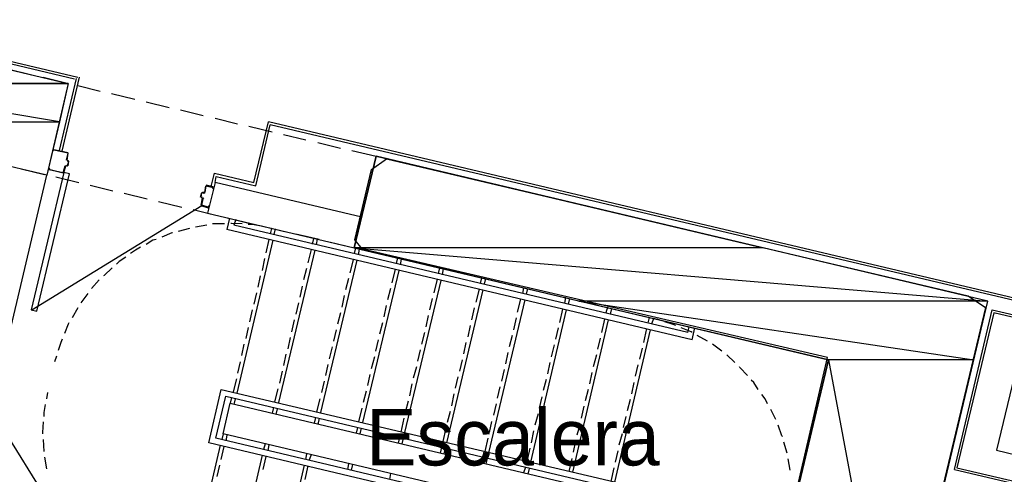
# Model space of a CAD drawing. Header units: feet. Extents: x -79 to 198, y -22 to 181.
# Tile 372 of 656: x 78 to 99, y 53 to 62. Entities that reach past the tile are written whole.
import ezdxf
from ezdxf.enums import TextEntityAlignment as Align

# ---------------------------------------------------------------- set-up
doc = ezdxf.new("R2010")
doc.units = ezdxf.units.FT
for name, color, linetype in [('A-AREA-COMUN', 252, 'CONTINUOUS'), ('A-LINEA', 7, 'CONTINUOUS'), ('A-MURO-CONCRETO', 8, 'CONTINUOUS'), ('A-NOMBRE-ESPACIO', 2, 'CONTINUOUS')]:
    doc.layers.add(name, color=color, linetype=linetype)

msp = doc.modelspace()

# ---------------------------------------------------------------- linework, layer by layer
at = {"layer": 'A-AREA-COMUN'}
msp.add_lwpolyline([(93.6, 47.1289), (95.488, 55.2533), (85.6, 57.5644), (85.44, 57.76), (85.792, 59.2533), (86.112, 59.4844), (98.48, 56.5689), (98.848, 56.32), (96.48, 46.4)], dxfattribs=at)
at = {"layer": 'A-LINEA'}
for p, q in [((74.4, 62.4444), (79.5467, 61.2178)), ((79.48, 61.1778), (74.4267, 62.3778)), ((78.08, 61.3911), (78.5733, 61.2711)), ((78.08, 61.3911), (78.5733, 61.2711)), ((78.8133, 61.2178), (79.2933, 61.0978)), ((78.8133, 61.2178), (79.2933, 61.0978)), ((79.16, 59.6578), (79.52, 61.1911)), ((79.2133, 59.6444), (79.5867, 61.2178)), ((79.5467, 61.0444), (80.0267, 60.9244)), ((79.5467, 61.0444), (80.0267, 60.9244)), ((80.2667, 60.8711), (80.76, 60.7511)), ((80.2667, 60.8711), (80.76, 60.7511)), ((81, 60.6978), (81.4933, 60.5778)), ((81, 60.6978), (81.4933, 60.5778)), ((81.7333, 60.5244), (82.2133, 60.4044)), ((81.7333, 60.5244), (82.2133, 60.4044)), ((82.4667, 60.3511), (82.9467, 60.2311)), ((82.4667, 60.3511), (82.9467, 60.2311)), ((83.1867, 60.1778), (83.68, 60.0578)), ((83.1867, 60.1778), (83.68, 60.0578)), ((83.2933, 58.9778), (83.6, 60.2711)), ((83.3333, 58.9111), (83.64, 60.2044)), ((109.2933, 54.1911), (83.6, 60.2711)), ((109.2267, 54.1644), (83.64, 60.2044)), ((83.92, 60.0044), (84.4, 59.8844)), ((83.92, 60.0044), (84.4, 59.8844)), ((79.04, 59.6844), (79.3467, 59.6178)), ((79.04, 59.6844), (79.3467, 59.6178)), ((79.04, 59.6711), (79.04, 59.6711)), ((79.04, 59.6711), (79.04, 59.6711)), ((84.6533, 59.8311), (85.1333, 59.7111)), ((84.6533, 59.8311), (85.1333, 59.7111)), ((79.3205, 59.4557), (79.3354, 59.4316)), ((79.3205, 59.4557), (79.3354, 59.4316)), ((79.3333, 59.4578), (79.3333, 59.4578)), ((79.3333, 59.4578), (79.3333, 59.4578)), ((85.3733, 59.6578), (85.8933, 59.5378)), ((85.3733, 59.6578), (85.8933, 59.5378)), ((78.3467, 59.2711), (78.84, 59.1511)), ((78.3467, 59.2711), (78.84, 59.1511)), ((79.3046, 59.3372), (79.2805, 59.3224)), ((79.3046, 59.3372), (79.2805, 59.3224)), ((79.3333, 59.3244), (79.2933, 59.3378)), ((79.3333, 59.3244), (79.2933, 59.3378)), ((79.32, 59.4444), (79.36, 59.4444)), ((79.32, 59.4444), (79.36, 59.4444)), ((79.3333, 59.3378), (79.3333, 59.3378)), ((79.3333, 59.3378), (79.3333, 59.3378)), ((76.9733, 51.0311), (78.8933, 59.1378)), ((76.9733, 51.0311), (78.8933, 59.1378)), ((79.08, 59.0978), (79.5733, 58.9778)), ((79.08, 59.0978), (79.5733, 58.9778)), ((79.24, 59.1911), (79.24, 59.1911)), ((79.24, 59.1911), (79.24, 59.1911)), ((82.3867, 58.8978), (82.4533, 59.1778)), ((82.4533, 59.1778), (83.2933, 58.9778)), ((82.4667, 58.9778), (82.4933, 59.1111)), ((82.4933, 59.1111), (83.3333, 58.9111)), ((79.8133, 58.9244), (80.2933, 58.8044)), ((79.8133, 58.9244), (80.2933, 58.8044)), ((82.2667, 58.9111), (82.24, 58.7644)), ((82.2667, 58.9111), (82.24, 58.7644)), ((82.4267, 58.8844), (82.28, 58.9244)), ((82.4267, 58.8844), (82.28, 58.9244)), ((82.28, 58.9111), (82.28, 58.9111)), ((82.28, 58.9111), (82.28, 58.9111)), ((82.4267, 58.8711), (82.4267, 58.8711)), ((82.4267, 58.8711), (82.4267, 58.8711)), ((80.5333, 58.7511), (81.0267, 58.6311)), ((80.5333, 58.7511), (81.0267, 58.6311)), ((82.1733, 58.6711), (82.1733, 58.6711)), ((82.1733, 58.6711), (82.1733, 58.6711)), ((82.1733, 58.6578), (82.2, 58.6578)), ((82.1733, 58.6578), (82.2, 58.6578)), ((82.2267, 58.7644), (82.2, 58.7644)), ((82.2267, 58.7644), (82.2, 58.7644)), ((82.2261, 58.6332), (82.2113, 58.6572)), ((82.2261, 58.6332), (82.2113, 58.6572)), ((82.2267, 58.7778), (82.2267, 58.7778)), ((82.2267, 58.7778), (82.2267, 58.7778)), ((82.2287, 58.7516), (82.2528, 58.7665)), ((82.2287, 58.7516), (82.2528, 58.7665)), ((78.5709, 56.2715), (82.1859, 58.4922)), ((78.5709, 56.2715), (82.1859, 58.4922)), ((81.2667, 58.5778), (81.76, 58.4578)), ((81.2667, 58.5778), (81.76, 58.4578)), ((82, 58.4044), (82.48, 58.2844)), ((82, 58.4044), (82.48, 58.2844)), ((82.1867, 58.4978), (82.1867, 58.4978)), ((82.1867, 58.4978), (82.1867, 58.4978)), ((82.1867, 58.4844), (82.32, 58.4444)), ((82.1867, 58.4844), (82.32, 58.4444)), ((82.32, 58.4578), (82.32, 58.4578)), ((82.32, 58.4578), (82.32, 58.4578)), ((82.7733, 58.2178), (82.72, 57.9778)), ((82.7733, 58.2178), (82.72, 57.9778)), ((82.7333, 58.2311), (83.2133, 58.1111)), ((82.7333, 58.2311), (83.2133, 58.1111)), ((81.92, 58.0044), (81.68, 57.9378)), ((81.92, 58.0044), (81.68, 57.9378)), ((82.2933, 58.0711), (82.0533, 58.0311)), ((82.2933, 58.0711), (82.0533, 58.0311)), ((82.6667, 58.0978), (82.4133, 58.0978)), ((82.6667, 58.0978), (82.4133, 58.0978)), ((82.9067, 58.1911), (82.8667, 58.0711)), ((82.9067, 58.1911), (82.8667, 58.0711)), ((92.52, 55.7911), (82.8667, 58.0711)), ((92.52, 55.7911), (82.8667, 58.0711)), ((83.4533, 58.0578), (83.9467, 57.9378)), ((83.4533, 58.0578), (83.9467, 57.9378)), ((83.6667, 58.0044), (83.5333, 58.0311)), ((83.6667, 58.0044), (83.5333, 58.0311)), ((83.6667, 58.0044), (83.64, 57.8844)), ((83.6667, 58.0044), (83.64, 57.8844)), ((83.7467, 57.9911), (83.72, 57.8711)), ((83.7467, 57.9911), (83.72, 57.8711)), ((92.6133, 55.6311), (82.72, 57.9778)), ((92.6133, 55.6311), (82.72, 57.9778)), ((84.1867, 57.8844), (84.68, 57.7778)), ((84.1867, 57.8844), (84.68, 57.7778)), ((84.56, 57.7911), (84.5333, 57.6711)), ((84.56, 57.7911), (84.5333, 57.6711)), ((84.64, 57.7778), (84.6133, 57.6578)), ((84.64, 57.7778), (84.6133, 57.6578)), ((83.6933, 57.7511), (82.9333, 54.4978)), ((83.6933, 57.7511), (82.9333, 54.4978)), ((83.6133, 57.7644), (83.5467, 57.4844)), ((83.6133, 57.7644), (83.5467, 57.4844)), ((84.92, 57.7111), (85.4267, 57.5911)), ((84.92, 57.7111), (85.4267, 57.5911)), ((85.4533, 57.5911), (85.4267, 57.4711)), ((85.4533, 57.5911), (85.4267, 57.4711)), ((83.52, 57.3644), (83.4667, 57.1111)), ((83.52, 57.3644), (83.4667, 57.1111)), ((84.5867, 57.5378), (83.8133, 54.2978)), ((84.5867, 57.5378), (83.8133, 54.2978)), ((84.5067, 57.5511), (84.44, 57.2711)), ((84.5067, 57.5511), (84.44, 57.2711)), ((85.5333, 57.5644), (85.5067, 57.4444)), ((85.5333, 57.5644), (85.5067, 57.4444)), ((86.3467, 57.3778), (86.32, 57.2578)), ((86.3467, 57.3778), (86.32, 57.2578)), ((84.4133, 57.1511), (84.3467, 56.9111)), ((84.4133, 57.1511), (84.3467, 56.9111)), ((85.48, 57.3244), (84.7067, 54.0844)), ((85.48, 57.3244), (84.7067, 54.0844)), ((85.4, 57.3378), (85.3333, 57.0578)), ((85.4, 57.3378), (85.3333, 57.0578)), ((86.4267, 57.3511), (86.4, 57.2311)), ((86.4267, 57.3511), (86.4, 57.2311)), ((87.24, 57.1644), (87.2133, 57.0444)), ((87.24, 57.1644), (87.2133, 57.0444)), ((87.32, 57.1511), (87.2933, 57.0178)), ((87.32, 57.1511), (87.2933, 57.0178)), ((83.4267, 56.9911), (83.3733, 56.7511)), ((83.4267, 56.9911), (83.3733, 56.7511)), ((86.3733, 57.1111), (85.6, 53.8711)), ((86.3733, 57.1111), (85.6, 53.8711)), ((86.2933, 57.1378), (86.2267, 56.8444)), ((86.2933, 57.1378), (86.2267, 56.8444)), ((88.1333, 56.9511), (88.1067, 56.8311)), ((88.1333, 56.9511), (88.1067, 56.8311)), ((80, 56.9111), (79.84, 56.7244)), ((80, 56.9111), (79.84, 56.7244)), ((84.32, 56.7778), (84.2667, 56.5378)), ((84.32, 56.7778), (84.2667, 56.5378)), ((85.3067, 56.9378), (85.24, 56.6978)), ((85.3067, 56.9378), (85.24, 56.6978)), ((87.2667, 56.8978), (86.4933, 53.6578)), ((87.2667, 56.8978), (86.4933, 53.6578)), ((87.1867, 56.9244), (87.12, 56.6311)), ((87.1867, 56.9244), (87.12, 56.6311)), ((88.2133, 56.9378), (88.1867, 56.8178)), ((88.2133, 56.9378), (88.1867, 56.8178)), ((89.0267, 56.7378), (89, 56.6178)), ((89.0267, 56.7378), (89, 56.6178)), ((79.76, 56.6178), (79.6133, 56.4178)), ((79.76, 56.6178), (79.6133, 56.4178)), ((83.3467, 56.6311), (83.2933, 56.3911)), ((83.3467, 56.6311), (83.2933, 56.3911)), ((85.2133, 56.5778), (85.16, 56.3244)), ((85.2133, 56.5778), (85.16, 56.3244)), ((86.2, 56.7244), (86.1333, 56.4844)), ((86.2, 56.7244), (86.1333, 56.4844)), ((88.16, 56.6978), (87.3867, 53.4444)), ((88.16, 56.6978), (87.3867, 53.4444)), ((88.08, 56.7111), (88.0133, 56.4311)), ((88.08, 56.7111), (88.0133, 56.4311)), ((89.1067, 56.7244), (89.08, 56.6044)), ((89.1067, 56.7244), (89.08, 56.6044)), ((89.92, 56.5378), (89.8933, 56.4044)), ((89.92, 56.5378), (89.8933, 56.4044)), ((79.5467, 56.3111), (79.4267, 56.0978)), ((79.5467, 56.3111), (79.4267, 56.0978)), ((84.24, 56.4178), (84.1867, 56.1778)), ((84.24, 56.4178), (84.1867, 56.1778)), ((86.1067, 56.3644), (86.0533, 56.1244)), ((86.1067, 56.3644), (86.0533, 56.1244)), ((87.08, 56.5111), (87.0267, 56.2711)), ((87.08, 56.5111), (87.0267, 56.2711)), ((87.9733, 56.3111), (87.92, 56.0578)), ((87.9733, 56.3111), (87.92, 56.0578)), ((89.0533, 56.4844), (88.28, 53.2311)), ((89.0533, 56.4844), (88.28, 53.2311)), ((88.96, 56.4978), (88.8933, 56.2178)), ((88.96, 56.4978), (88.8933, 56.2178)), ((90, 56.5111), (89.9733, 56.3911)), ((90, 56.5111), (89.9733, 56.3911)), ((90.8133, 56.3244), (90.7733, 56.2044)), ((90.8133, 56.3244), (90.7733, 56.2044)), ((83.2533, 56.2711), (83.2, 56.0178)), ((83.2533, 56.2711), (83.2, 56.0178)), ((85.1333, 56.2044), (85.0667, 55.9644)), ((85.1333, 56.2044), (85.0667, 55.9644)), ((87, 56.1511), (86.9467, 55.9111)), ((87, 56.1511), (86.9467, 55.9111)), ((89.9333, 56.2711), (89.1733, 53.0311)), ((89.9333, 56.2711), (89.1733, 53.0311)), ((89.8533, 56.2844), (89.7867, 56.0044)), ((89.8533, 56.2844), (89.7867, 56.0044)), ((90.8933, 56.2978), (90.8667, 56.1778)), ((90.8933, 56.2978), (90.8667, 56.1778)), ((91.6933, 56.1111), (91.6667, 55.9911)), ((91.6933, 56.1111), (91.6667, 55.9911)), ((98.1867, 52.8711), (98.9867, 56.2711)), ((99.0267, 56.2044), (98.24, 52.9111)), ((98.9867, 56.2711), (108.8667, 53.9378)), ((83.1733, 55.8978), (83.12, 55.6578)), ((83.1733, 55.8978), (83.12, 55.6578)), ((84.1467, 56.0578), (84.0933, 55.8044)), ((84.1467, 56.0578), (84.0933, 55.8044)), ((86.0267, 55.9911), (85.96, 55.7511)), ((86.0267, 55.9911), (85.96, 55.7511)), ((87.8933, 55.9378), (87.84, 55.6978)), ((87.8933, 55.9378), (87.84, 55.6978)), ((88.8667, 56.0978), (88.8133, 55.8444)), ((88.8667, 56.0978), (88.8133, 55.8444)), ((90.8267, 56.0578), (90.0667, 52.8178)), ((90.8267, 56.0578), (90.0667, 52.8178)), ((90.7467, 56.0711), (90.68, 55.7911)), ((90.7467, 56.0711), (90.68, 55.7911)), ((91.7867, 56.0844), (91.7467, 55.9644)), ((91.7867, 56.0844), (91.7467, 55.9644)), ((91.9067, 56.0578), (91.7867, 56.0844)), ((91.9067, 56.0578), (91.7867, 56.0844)), ((92.52, 55.7911), (92.5467, 55.9111)), ((92.52, 55.7911), (92.5467, 55.9111)), ((84.0667, 55.6844), (84.0133, 55.4444)), ((84.0667, 55.6844), (84.0133, 55.4444)), ((85.04, 55.8444), (84.9867, 55.6044)), ((85.04, 55.8444), (84.9867, 55.6044)), ((86.92, 55.7911), (86.8533, 55.5378)), ((86.92, 55.7911), (86.8533, 55.5378)), ((88.7867, 55.7244), (88.72, 55.4844)), ((88.7867, 55.7244), (88.72, 55.4844)), ((89.76, 55.8844), (89.7067, 55.6444)), ((89.76, 55.8844), (89.7067, 55.6444)), ((91.72, 55.8444), (90.96, 52.6044)), ((91.72, 55.8444), (90.96, 52.6044)), ((91.64, 55.8711), (91.5733, 55.5778)), ((91.64, 55.8711), (91.5733, 55.5778)), ((92.6133, 55.6311), (92.6667, 55.8844)), ((92.6133, 55.6311), (92.6667, 55.8844)), ((92.9333, 55.6044), (92.72, 55.7244)), ((92.9333, 55.6044), (92.72, 55.7244)), ((83.08, 55.5378), (83.0267, 55.2978)), ((83.08, 55.5378), (83.0267, 55.2978)), ((84.96, 55.4844), (84.8933, 55.2311)), ((84.96, 55.4844), (84.8933, 55.2311)), ((85.9333, 55.6311), (85.88, 55.3911)), ((85.9333, 55.6311), (85.88, 55.3911)), ((87.8, 55.5778), (87.7467, 55.3378)), ((87.8, 55.5778), (87.7467, 55.3378)), ((89.68, 55.5244), (89.6133, 55.2711)), ((89.68, 55.5244), (89.6133, 55.2711)), ((90.6533, 55.6711), (90.6, 55.4311)), ((90.6533, 55.6711), (90.6, 55.4311)), ((93.24, 55.3911), (93.04, 55.5378)), ((93.24, 55.3911), (93.04, 55.5378)), ((79.0933, 55.2844), (79.0533, 55.1644)), ((79.0933, 55.2844), (79.0533, 55.1644)), ((83.9733, 55.3244), (83.92, 55.0844)), ((83.9733, 55.3244), (83.92, 55.0844)), ((85.8533, 55.2711), (85.7867, 55.0178)), ((85.8533, 55.2711), (85.7867, 55.0178)), ((86.8267, 55.4178), (86.7733, 55.1778)), ((86.8267, 55.4178), (86.7733, 55.1778)), ((88.6933, 55.3644), (88.64, 55.1244)), ((88.6933, 55.3644), (88.64, 55.1244)), ((90.5733, 55.3111), (90.5067, 55.0578)), ((90.5733, 55.3111), (90.5067, 55.0578)), ((91.5467, 55.4578), (91.4933, 55.2178)), ((91.5467, 55.4578), (91.4933, 55.2178)), ((93.52, 55.1511), (93.3467, 55.3111)), ((93.52, 55.1511), (93.3467, 55.3111)), ((83, 55.1644), (82.9467, 54.9244)), ((83, 55.1644), (82.9467, 54.9244)), ((84.8667, 55.1111), (84.8133, 54.8711)), ((84.8667, 55.1111), (84.8133, 54.8711)), ((86.7467, 55.0578), (86.68, 54.8178)), ((86.7467, 55.0578), (86.68, 54.8178)), ((87.72, 55.2044), (87.6667, 54.9644)), ((87.72, 55.2044), (87.6667, 54.9644)), ((89.5867, 55.1511), (89.5333, 54.9111)), ((89.5867, 55.1511), (89.5333, 54.9111)), ((91.4533, 55.0978), (91.4, 54.8578)), ((91.4533, 55.0978), (91.4, 54.8578)), ((83.8933, 54.9644), (83.84, 54.7111)), ((83.8933, 54.9644), (83.84, 54.7111)), ((85.76, 54.8978), (85.7067, 54.6578)), ((85.76, 54.8978), (85.7067, 54.6578)), ((88.6133, 55.0044), (88.56, 54.7511)), ((88.6133, 55.0044), (88.56, 54.7511)), ((90.48, 54.9378), (90.4267, 54.6978)), ((90.48, 54.9378), (90.4267, 54.6978)), ((82.92, 54.8044), (82.8533, 54.5244)), ((82.92, 54.8044), (82.8533, 54.5244)), ((84.7867, 54.7511), (84.7333, 54.5111)), ((84.7867, 54.7511), (84.7333, 54.5111)), ((86.6533, 54.6978), (86.6, 54.4444)), ((86.6533, 54.6978), (86.6, 54.4444)), ((87.6267, 54.8444), (87.5733, 54.6044)), ((87.6267, 54.8444), (87.5733, 54.6044)), ((89.5067, 54.7911), (89.44, 54.5511)), ((89.5067, 54.7911), (89.44, 54.5511)), ((91.3733, 54.7244), (91.32, 54.4844)), ((91.3733, 54.7244), (91.32, 54.4844)), ((78.9067, 54.5111), (78.88, 54.3778)), ((78.9067, 54.5111), (78.88, 54.3778)), ((83.8, 54.5911), (83.7333, 54.3111)), ((83.8, 54.5911), (83.7333, 54.3111)), ((85.68, 54.5378), (85.6133, 54.2978)), ((85.68, 54.5378), (85.6133, 54.2978)), ((87.5467, 54.4844), (87.4933, 54.2311)), ((87.5467, 54.4844), (87.4933, 54.2311)), ((88.52, 54.6311), (88.4667, 54.3911)), ((88.52, 54.6311), (88.4667, 54.3911)), ((90.4, 54.5778), (90.3333, 54.3378)), ((90.4, 54.5778), (90.3333, 54.3378)), ((82.8133, 54.4044), (82.7867, 54.2844)), ((82.8133, 54.4044), (82.7867, 54.2844)), ((82.8933, 54.3778), (82.8667, 54.2578)), ((82.8933, 54.3778), (82.8667, 54.2578)), ((84.6933, 54.3778), (84.6267, 54.0978)), ((84.6933, 54.3778), (84.6267, 54.0978)), ((86.5733, 54.3244), (86.5067, 54.0844)), ((86.5733, 54.3244), (86.5067, 54.0844)), ((88.44, 54.2711), (88.3867, 54.0311)), ((88.44, 54.2711), (88.3867, 54.0311)), ((89.4133, 54.4178), (89.36, 54.1778)), ((89.4133, 54.4178), (89.36, 54.1778)), ((90.3067, 54.2178), (90.2533, 53.9644)), ((90.3067, 54.2178), (90.2533, 53.9644)), ((91.2933, 54.3644), (91.2267, 54.1244)), ((91.2933, 54.3644), (91.2267, 54.1244)), ((83.7067, 54.1911), (83.68, 54.0711)), ((83.7067, 54.1911), (83.68, 54.0711)), ((83.7867, 54.1644), (83.76, 54.0444)), ((83.7867, 54.1644), (83.76, 54.0444)), ((85.5867, 54.1778), (85.52, 53.8844)), ((85.5867, 54.1778), (85.52, 53.8844)), ((87.4667, 54.1111), (87.4, 53.8711)), ((87.4667, 54.1111), (87.4, 53.8711)), ((89.3333, 54.0578), (89.2667, 53.8178)), ((89.3333, 54.0578), (89.2667, 53.8178)), ((84.6, 53.9778), (84.5733, 53.8578)), ((84.6, 53.9778), (84.5733, 53.8578)), ((84.68, 53.9644), (84.6533, 53.8311)), ((84.68, 53.9644), (84.6533, 53.8311)), ((86.48, 53.9644), (86.4133, 53.6711)), ((86.48, 53.9644), (86.4133, 53.6711)), ((88.3467, 53.8978), (88.2933, 53.6578)), ((88.3467, 53.8978), (88.2933, 53.6578)), ((90.2267, 53.8444), (90.16, 53.6044)), ((90.2267, 53.8444), (90.16, 53.6044)), ((91.2, 54.0044), (91.1467, 53.7644)), ((91.2, 54.0044), (91.1467, 53.7644)), ((80.2126, 50.1189), (77.9758, 53.724)), ((80.2126, 50.1189), (77.9758, 53.724)), ((82.64, 53.6311), (82.6133, 53.5111)), ((82.64, 53.6311), (82.6133, 53.5111)), ((82.72, 53.6044), (82.6933, 53.4844)), ((82.72, 53.6044), (82.6933, 53.4844)), ((85.4933, 53.7644), (85.4667, 53.6444)), ((85.4933, 53.7644), (85.4667, 53.6444)), ((85.5733, 53.7511), (85.5467, 53.6311)), ((85.5733, 53.7511), (85.5467, 53.6311)), ((87.3733, 53.7511), (87.3067, 53.4711)), ((87.3733, 53.7511), (87.3067, 53.4711)), ((89.24, 53.6978), (89.1867, 53.4444)), ((89.24, 53.6978), (89.1867, 53.4444)), ((91.12, 53.6311), (91.0533, 53.3911)), ((91.12, 53.6311), (91.0533, 53.3911)), ((78.8133, 53.5111), (78.8267, 53.2578)), ((78.8133, 53.5111), (78.8267, 53.2578)), ((82.5733, 53.3911), (81.8133, 50.1378)), ((82.5733, 53.3911), (81.8133, 50.1378)), ((83.5333, 53.4178), (83.4933, 53.2978)), ((83.5333, 53.4178), (83.4933, 53.2978)), ((83.6133, 53.4044), (83.5867, 53.2711)), ((83.6133, 53.4044), (83.5867, 53.2711)), ((86.3867, 53.5511), (86.36, 53.4311)), ((86.3867, 53.5511), (86.36, 53.4311)), ((86.4667, 53.5378), (86.44, 53.4178)), ((86.4667, 53.5378), (86.44, 53.4178)), ((88.2667, 53.5378), (88.2, 53.2578)), ((88.2667, 53.5378), (88.2, 53.2578)), ((90.1333, 53.4844), (90.08, 53.2444)), ((90.1333, 53.4844), (90.08, 53.2444)), ((94.6267, 53.2178), (94.56, 53.4578)), ((94.6267, 53.2178), (94.56, 53.4578)), ((82.6533, 53.3644), (82.5867, 53.0844)), ((82.6533, 53.3644), (82.5867, 53.0844)), ((83.4667, 53.1778), (82.7067, 49.9244)), ((83.4667, 53.1778), (82.7067, 49.9244)), ((84.4133, 53.2044), (84.3867, 53.0844)), ((84.4133, 53.2044), (84.3867, 53.0844)), ((84.5067, 53.1911), (84.4667, 53.0711)), ((84.5067, 53.1911), (84.4667, 53.0711)), ((87.28, 53.3511), (87.2533, 53.2178)), ((87.28, 53.3511), (87.2533, 53.2178)), ((87.36, 53.3244), (87.3333, 53.2044)), ((87.36, 53.3244), (87.3333, 53.2044)), ((89.16, 53.3244), (89.0933, 53.0444)), ((89.16, 53.3244), (89.0933, 53.0444)), ((91.0267, 53.2711), (90.9733, 53.0311)), ((91.0267, 53.2711), (90.9733, 53.0311)), ((99.08, 53.2844), (101.0267, 52.8178)), ((78.84, 53.1378), (78.88, 52.8844)), ((78.84, 53.1378), (78.88, 52.8844)), ((82.56, 52.9644), (82.5067, 52.7244)), ((82.56, 52.9644), (82.5067, 52.7244)), ((83.5467, 53.1511), (83.48, 52.8711)), ((83.5467, 53.1511), (83.48, 52.8711)), ((84.36, 52.9644), (83.6, 49.7244)), ((84.36, 52.9644), (83.6, 49.7244)), ((85.3067, 52.9911), (85.28, 52.8711)), ((85.3067, 52.9911), (85.28, 52.8711)), ((85.3867, 52.9778), (85.36, 52.8578)), ((85.3867, 52.9778), (85.36, 52.8578)), ((88.1733, 53.1378), (88.1467, 53.0178)), ((88.1733, 53.1378), (88.1467, 53.0178)), ((88.2533, 53.1111), (88.2267, 52.9911)), ((88.2533, 53.1111), (88.2267, 52.9911)), ((90.0533, 53.1111), (89.9867, 52.8311)), ((90.0533, 53.1111), (89.9867, 52.8311)), ((94.6933, 52.8578), (94.6533, 53.0978)), ((94.6933, 52.8578), (94.6533, 53.0978)), ((84.44, 52.9511), (84.3733, 52.6578)), ((84.44, 52.9511), (84.3733, 52.6578)), ((86.2, 52.7911), (86.1733, 52.6578)), ((86.2, 52.7911), (86.1733, 52.6578)), ((89.0667, 52.9244), (89.0267, 52.8044)), ((89.0667, 52.9244), (89.0267, 52.8044)), ((89.1467, 52.8978), (89.12, 52.7778)), ((89.1467, 52.8978), (89.12, 52.7778)), ((90.9467, 52.9111), (90.88, 52.6178)), ((90.9467, 52.9111), (90.88, 52.6178)), ((98.1867, 52.8711), (108.0667, 50.5378)), ((98.24, 52.9111), (108.0267, 50.6044))]:
    msp.add_line(p, q, dxfattribs=at)
for points in [[(79.3467, 61.0844), (78.8933, 59.1378), (74.0933, 60.2711), (74.56, 62.2178), (79.3467, 61.0844)], [(79.3467, 61.0844), (78.8933, 59.1378), (74.0933, 60.2711), (74.56, 62.2178), (79.3467, 61.0844)], [(79.3067, 59.4578), (79.3467, 59.6044), (79.04, 59.6711), (79.0267, 59.6578), (79.0267, 59.6844)], [(79.3067, 59.4578), (79.3467, 59.6044), (79.04, 59.6711), (79.0267, 59.6578), (79.0267, 59.6844)], [(79.32, 59.4578), (79.3467, 59.6044), (79.3467, 59.6044)], [(79.32, 59.4578), (79.3467, 59.6044), (79.3467, 59.6044)], [(81.4, 47.9244), (90.2133, 45.8444), (89.9867, 44.8711), (97.7733, 43.0311), (98.4533, 45.9511), (96.5067, 46.4044), (98.8933, 56.4578), (85.8933, 59.5378), (85.4267, 57.5911), (95.5067, 55.2044), (93.5867, 47.0978), (81.8533, 49.8711), (81.4, 47.9244)], [(81.4, 47.9244), (90.2133, 45.8444), (89.9867, 44.8711), (97.7733, 43.0311), (98.4533, 45.9511), (96.5067, 46.4044), (98.8933, 56.4578), (85.8933, 59.5378), (85.4267, 57.5911), (95.5067, 55.2044), (93.5867, 47.0978), (81.8533, 49.8711), (81.4, 47.9244)], [(78.9333, 59.2711), (78.9333, 59.2844), (78.9467, 59.2844), (78.9333, 59.2578), (79.24, 59.1911), (79.28, 59.3378)], [(78.9333, 59.2711), (78.9333, 59.2844), (78.9467, 59.2844), (78.9333, 59.2578), (79.24, 59.1911), (79.28, 59.3378)], [(79.24, 59.1778), (78.9333, 59.2578), (78.9333, 59.2578)], [(79.24, 59.1778), (78.9333, 59.2578), (78.9333, 59.2578)], [(79.2533, 59.1911), (79.2933, 59.3244), (79.2933, 59.3244)], [(79.2533, 59.1911), (79.2933, 59.3244), (79.2933, 59.3244)], [(79.3067, 59.3511), (79.3333, 59.3378), (79.36, 59.4311), (79.32, 59.4444)], [(79.3067, 59.3511), (79.3333, 59.3378), (79.36, 59.4311), (79.32, 59.4444)], [(79.3467, 59.3378), (79.36, 59.4311), (79.36, 59.4311)], [(79.3467, 59.3378), (79.36, 59.4311), (79.36, 59.4311)], [(79.2533, 59.1911), (78.56, 56.2711), (78.68, 56.2444), (79.3733, 59.1644), (79.2533, 59.1911)], [(79.2533, 59.1911), (78.56, 56.2711), (78.68, 56.2444), (79.3733, 59.1644), (79.2533, 59.1911)], [(82.2533, 58.7644), (82.28, 58.9111), (82.4267, 58.8711), (82.4133, 58.8578), (82.4267, 58.8444), (82.4267, 58.8711)], [(82.2533, 58.7644), (82.28, 58.9111), (82.4267, 58.8711), (82.4133, 58.8578), (82.4267, 58.8444), (82.4267, 58.8711)], [(85.5867, 58.2444), (82.4667, 58.9778), (82.3067, 58.3244), (85.4267, 57.5911)], [(85.5867, 58.2444), (82.4667, 58.9778), (82.3067, 58.3244), (85.4267, 57.5911)], [(82.16, 58.6711), (82.1867, 58.7644), (82.1867, 58.7644)], [(82.16, 58.6711), (82.1867, 58.7644), (82.1867, 58.7644)], [(82.2, 58.6578), (82.1733, 58.6711), (82.1867, 58.7644), (82.2267, 58.7511)], [(82.2, 58.6578), (82.1733, 58.6711), (82.1867, 58.7644), (82.2267, 58.7511)], [(82.1733, 58.4978), (82.2, 58.6444), (82.2, 58.6444)], [(82.1733, 58.4978), (82.2, 58.6444), (82.2, 58.6444)], [(82.3333, 58.4578), (82.3467, 58.4844), (82.3333, 58.4844), (82.32, 58.4578), (82.1867, 58.4978), (82.2133, 58.6311)], [(82.3333, 58.4578), (82.3467, 58.4844), (82.3333, 58.4844), (82.32, 58.4578), (82.1867, 58.4978), (82.2133, 58.6311)], [(83.04, 58.0978), (82.8133, 58.1111), (82.8, 58.1111)], [(83.04, 58.0978), (82.8133, 58.1111), (82.8, 58.1111)], [(83.4133, 58.0578), (83.2533, 58.0844), (83.1733, 58.0844)], [(83.4133, 58.0578), (83.2533, 58.0844), (83.1733, 58.0844)], [(81.56, 57.9111), (81.5467, 57.9111), (81.3333, 57.8178)], [(81.56, 57.9111), (81.5467, 57.9111), (81.3333, 57.8178)], [(80.88, 57.6044), (80.7733, 57.5378), (80.6667, 57.4711)], [(80.88, 57.6044), (80.7733, 57.5378), (80.6667, 57.4711)], [(81.2133, 57.7644), (81.1467, 57.7511), (81, 57.6578)], [(81.2133, 57.7644), (81.1467, 57.7511), (81, 57.6578)], [(80.5733, 57.3911), (80.4267, 57.2978), (80.3733, 57.2444)], [(80.5733, 57.3911), (80.4267, 57.2978), (80.3733, 57.2444)], [(80.28, 57.1644), (80.1067, 57.0044), (80.0933, 56.9911)], [(80.28, 57.1644), (80.1067, 57.0044), (80.0933, 56.9911)], [(108.7333, 53.6044), (108.8, 53.8978), (99.0267, 56.2044)], [(79.36, 55.9911), (79.3467, 55.9644), (79.2667, 55.7644)], [(79.36, 55.9911), (79.3467, 55.9644), (79.2667, 55.7644)], [(92.2667, 55.9378), (92.1867, 55.9644), (92.0267, 56.0178)], [(92.2667, 55.9378), (92.1867, 55.9644), (92.0267, 56.0178)], [(92.6133, 55.7911), (92.5867, 55.8044), (92.3733, 55.8844)], [(92.6133, 55.7911), (92.5867, 55.8044), (92.3733, 55.8844)], [(79.2133, 55.6444), (79.1867, 55.5778), (79.1333, 55.4044)], [(79.2133, 55.6444), (79.1867, 55.5778), (79.1333, 55.4044)], [(93.7867, 54.8711), (93.6267, 55.0444), (93.6133, 55.0578)], [(93.7867, 54.8711), (93.6267, 55.0444), (93.6133, 55.0578)], [(101.0267, 52.8178), (101.4933, 54.7644), (99.5467, 55.2311), (99.08, 53.2844)], [(94.0133, 54.5778), (93.92, 54.7244), (93.8667, 54.7778)], [(94.0133, 54.5778), (93.92, 54.7244), (93.8667, 54.7778)], [(87.44, 52.2311), (82.3333, 53.4444), (82.6, 54.5778), (91.2, 52.5511), (90.9333, 51.4044), (88.2667, 52.0444)], [(87.44, 52.2311), (82.3333, 53.4444), (82.6, 54.5778), (91.2, 52.5511), (90.9333, 51.4044), (88.2667, 52.0444)], [(87.56, 52.3378), (82.48, 53.5378), (82.6933, 54.4311), (91.0533, 52.4578), (90.84, 51.5644), (88.3867, 52.1378)], [(87.56, 52.3378), (82.48, 53.5378), (82.6933, 54.4311), (91.0533, 52.4578), (90.84, 51.5644), (88.3867, 52.1378)], [(94.2133, 54.2711), (94.16, 54.3778), (94.0933, 54.4711)], [(94.2133, 54.2711), (94.16, 54.3778), (94.0933, 54.4711)], [(78.8533, 54.2578), (78.8267, 54.0844), (78.8267, 54.0044)], [(78.8533, 54.2578), (78.8267, 54.0844), (78.8267, 54.0044)], [(90.8933, 52.3644), (90.7467, 51.7111), (82.64, 53.6311), (82.7867, 54.2844), (90.8933, 52.3644)], [(90.8933, 52.3644), (90.7467, 51.7111), (82.64, 53.6311), (82.7867, 54.2844), (90.8933, 52.3644)], [(94.3867, 53.9378), (94.36, 53.9911), (94.28, 54.1511)], [(94.3867, 53.9378), (94.36, 53.9911), (94.28, 54.1511)], [(78.8133, 53.8844), (78.8, 53.6578), (78.8, 53.6311)], [(78.8133, 53.8844), (78.8, 53.6578), (78.8, 53.6311)], [(94.5333, 53.5778), (94.52, 53.5911), (94.44, 53.8178)], [(94.5333, 53.5778), (94.52, 53.5911), (94.44, 53.8178)]]:
    msp.add_lwpolyline(points, dxfattribs=at)
at = {"layer": 'A-MURO-CONCRETO'}
for points in [[(74.56, 62.2178), (79.3467, 61.0844), (74.2933, 61.0844), (74.56, 62.2178), (74.56, 62.2178)], [(74.56, 62.2178), (79.3467, 61.0844), (74.2933, 61.0844), (74.56, 62.2178), (74.56, 62.2178)], [(74.2933, 61.0844), (74.0933, 60.2711), (79.16, 60.2711), (74.2933, 61.0844)], [(74.2933, 61.0844), (74.0933, 60.2711), (79.16, 60.2711), (74.2933, 61.0844)], [(74.2933, 61.0844), (79.3467, 61.0844), (79.16, 60.2711), (74.2933, 61.0844), (74.2933, 61.0844)], [(74.2933, 61.0844), (79.3467, 61.0844), (79.16, 60.2711), (74.2933, 61.0844), (74.2933, 61.0844)], [(74.0933, 60.2711), (79.16, 60.2711), (78.8933, 59.1378), (74.0933, 60.2711), (74.0933, 60.2711)], [(74.0933, 60.2711), (79.16, 60.2711), (78.8933, 59.1378), (74.0933, 60.2711), (74.0933, 60.2711)], [(85.8933, 59.5378), (94.12, 57.5911), (85.4267, 57.5911), (85.8933, 59.5378), (85.8933, 59.5378)], [(85.8933, 59.5378), (94.12, 57.5911), (85.4267, 57.5911), (85.8933, 59.5378), (85.8933, 59.5378)], [(94.12, 57.5911), (85.4267, 57.5911), (98.8933, 56.4578), (94.12, 57.5911)], [(85.4267, 57.5911), (98.8933, 56.4578), (90.2, 56.4578), (85.4267, 57.5911), (85.4267, 57.5911)], [(94.12, 57.5911), (85.4267, 57.5911), (98.8933, 56.4578), (94.12, 57.5911)], [(85.4267, 57.5911), (98.8933, 56.4578), (90.2, 56.4578), (85.4267, 57.5911), (85.4267, 57.5911)], [(98.8933, 56.4578), (90.2, 56.4578), (98.6, 55.2044), (98.8933, 56.4578)], [(90.2, 56.4578), (98.6, 55.2044), (95.5067, 55.2044), (90.2, 56.4578), (90.2, 56.4578)], [(98.8933, 56.4578), (90.2, 56.4578), (98.6, 55.2044), (98.8933, 56.4578)], [(90.2, 56.4578), (98.6, 55.2044), (95.5067, 55.2044), (90.2, 56.4578), (90.2, 56.4578)], [(95.5067, 55.2044), (96.8667, 47.9244), (93.7867, 47.9244), (95.5067, 55.2044), (95.5067, 55.2044)], [(95.5067, 55.2044), (96.8667, 47.9244), (93.7867, 47.9244), (95.5067, 55.2044), (95.5067, 55.2044)], [(98.6, 55.2044), (95.5067, 55.2044), (96.8667, 47.9244), (98.6, 55.2044)], [(98.6, 55.2044), (95.5067, 55.2044), (96.8667, 47.9244), (98.6, 55.2044)]]:
    msp.add_lwpolyline(points, dxfattribs=at)

# ---------------------------------------------------------------- texts
at = {"layer": 'A-NOMBRE-ESPACIO'}
msp.add_text('Escalera', height=1.2, dxfattribs=at).set_placement((88.8, 52.96), align=Align.CENTER)

doc.saveas('drawing.dxf')
